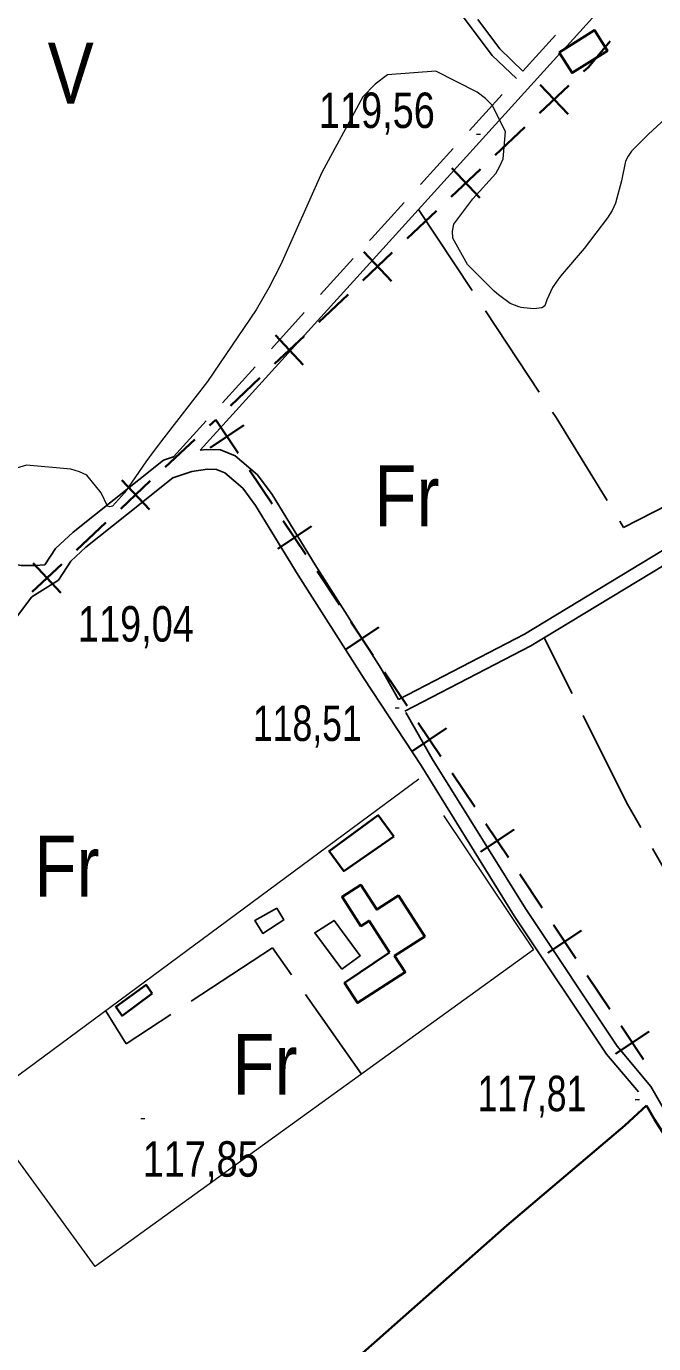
# Model space of a CAD drawing. Extents: x 483855 to 488461, y 4388206 to 4391419.
# Drawn here: x 486091.3 to 486246.1, y 4389100 to 4389425 of the extents above; entities that cross this region are included whole.
import ezdxf
from ezdxf.enums import TextEntityAlignment as Align

# ---------------------------------------------------------------- set-up
doc = ezdxf.new("R2010")
doc.units = 0
doc.header["$LTSCALE"] = 4
doc.linetypes.add('LONG_DASHED', pattern=[7.5, 6, -1.5])
doc.linetypes.add('MEDIUM_DASHED', pattern=[4.5, 3, -1.5])
for name, color, linetype, lineweight in [('21', 7, 'Continuous', 25), ('25', 7, 'LONG_DASHED', 25), ('34', 7, 'Continuous', 35), ('38', 7, 'Continuous', 25), ('47', 7, 'Continuous', 35), ('51', 7, 'Continuous', 13), ('6', 7, 'Continuous', 35), ('7', 7, 'Continuous', 13), ('9', 7, 'Continuous', 13)]:
    doc.layers.add(name, color=color, linetype=linetype, lineweight=lineweight)
doc.layers.add('31', color=7, linetype='Continuous')

msp = doc.modelspace()

# ---------------------------------------------------------------- linework, layer by layer
at = {"layer": '21'}
for points in [[(486153.13, 4389207.49), (486154.78, 4389204.57), (486149.61, 4389201.26), (486147.65, 4389204.4)], [(486169.13, 4389192.44), (486173.7, 4389195.75), (486167.23, 4389204.44), (486162.44, 4389201.43)]]:
    msp.add_lwpolyline(points, close=True, dxfattribs=at)
at = {"layer": '25'}
for p, q in [((486239.42, 4389233.58), (486219.11, 4389274.17)), ((486272.45, 4389175.19), (486239.42, 4389233.58))]:
    msp.add_line(p, q, dxfattribs=at)
for points in [[(486188.07, 4389379.87), (486222.02, 4389328.52), (486238.71, 4389301.4), (486271.47, 4389318.25), (486275.56, 4389310.53)], [(486174, 4389166.52), (486152.02, 4389197.73), (486115.9, 4389173.97), (486110.76, 4389182.21)]]:
    msp.add_lwpolyline(points, dxfattribs=at)
at = {"layer": '34'}
for p, q in [((486217.92, 4389403.58), (486225.19, 4389410.45)), ((486224.99, 4389403.38), (486218.12, 4389410.65)), ((486207.02, 4389393.27), (486214.29, 4389400.14)), ((486196.13, 4389382.97), (486203.39, 4389389.84)), ((486203.19, 4389382.77), (486196.32, 4389390.04)), ((486185.23, 4389372.66), (486192.49, 4389379.53)), ((486174.33, 4389362.35), (486181.59, 4389369.23)), ((486181.4, 4389362.16), (486174.53, 4389369.42)), ((486163.43, 4389352.05), (486170.7, 4389358.92)), ((486152.53, 4389341.74), (486159.8, 4389348.61)), ((486159.6, 4389341.54), (486152.73, 4389348.81)), ((486141.63, 4389331.44), (486148.9, 4389338.31)), ((486136.45, 4389326.54), (486138, 4389328)), ((486144.93, 4389326.63), (486136.62, 4389321.07)), ((486138, 4389328), (486143.56, 4389319.7)), ((486125.51, 4389316.29), (486132.81, 4389323.13)), ((486146.34, 4389315.54), (486151.9, 4389307.23)), ((486114.56, 4389306.04), (486121.86, 4389312.87)), ((486114.79, 4389313.1), (486121.63, 4389305.81)), ((486103.63, 4389295.79), (486110.92, 4389302.62)), ((486161.61, 4389301.71), (486153.3, 4389296.15)), ((486154.67, 4389303.08), (486160.23, 4389294.77)), ((486092.68, 4389285.53), (486099.98, 4389292.37)), ((486092.91, 4389292.6), (486099.75, 4389285.3)), ((486163.01, 4389290.62), (486168.57, 4389282.3)), ((486171.35, 4389278.16), (486176.91, 4389269.85)), ((486178.28, 4389276.78), (486169.97, 4389271.22)), ((486179.69, 4389265.69), (486185.25, 4389257.38)), ((486194.96, 4389251.86), (486186.65, 4389246.3)), ((486188.02, 4389253.23), (486193.59, 4389244.92)), ((486196.37, 4389240.76), (486201.93, 4389232.45)), ((486211.64, 4389226.93), (486203.33, 4389221.37)), ((486204.7, 4389228.31), (486210.26, 4389219.99)), ((486213.04, 4389215.84), (486218.6, 4389207.53)), ((486221.38, 4389203.38), (486226.94, 4389195.07)), ((486228.31, 4389202.01), (486220, 4389196.44)), ((486229.72, 4389190.91), (486235.28, 4389182.6)), ((486244.99, 4389177.08), (486236.68, 4389171.52)), ((486238.06, 4389178.45), (486243.62, 4389170.14))]:
    msp.add_line(p, q, dxfattribs=at)
msp.add_lwpolyline([(486228.82, 4389413.89), (486230, 4389415), (486235.41, 4389421.4)], dxfattribs=at)
at = {"layer": '38'}
msp.add_line((486191.45, 4389244.36), (486184.95, 4389255.79), dxfattribs=at)
at = {"layer": '38', "linetype": 'MEDIUM_DASHED'}
for points in [[(486119.59, 4389543.88), (486142.2, 4389509.29), (486169.3, 4389471.65), (486191.92, 4389441.1), (486208.11, 4389419.48), (486213.84, 4389413.96)], [(486213.84, 4389413.96), (486230.58, 4389432.34), (486255.81, 4389460.96), (486278.74, 4389486.07), (486301.05, 4389508.18), (486303.29, 4389516.87), (486317.4, 4389530.87), (486323.7, 4389534.6), (486328.44, 4389534.44), (486331.87, 4389530.89), (486339, 4389516.32), (486352.8, 4389492.97), (486373.11, 4389461.14), (486384.24, 4389438.22), (486399.13, 4389415.41), (486410.7, 4389395.54), (486416.11, 4389386.23)], [(486127.59, 4389318.85), (486176.45, 4389372.71), (486212.26, 4389412.16)]]:
    msp.add_lwpolyline(points, dxfattribs=at)
at = {"layer": '38'}
for points in [[(486119.05, 4389540.2), (486140.18, 4389507.9), (486167.32, 4389470.21), (486189.95, 4389439.64), (486206.27, 4389417.84), (486212.26, 4389412.16)], [(486223.9, 4389419.34), (486233.4, 4389429.81), (486251.36, 4389450.18)], [(485978.95, 4389441.1), (485988.43, 4389427.41), (486010.76, 4389398.65), (486031.45, 4389369.11), (486049.14, 4389345.94), (486065.95, 4389323.47), (486073.03, 4389313.47), (486083.3, 4389298.05), (486086, 4389293.94), (486088.76, 4389292.28), (486090.02, 4389291.99), (486093.4, 4389291.99), (486095.85, 4389292.17)], [(486134.15, 4389320.44), (486179.26, 4389370.16), (486222.95, 4389418.3)], [(486184.73, 4389256.06), (486215.81, 4389272.18), (486255.37, 4389296.1), (486304.84, 4389322.28), (486340.89, 4389340.72), (486365.77, 4389355.84), (486391.48, 4389369.38), (486404.75, 4389376.38), (486413.67, 4389380.9), (486416.14, 4389380.6), (486417.8, 4389378.35), (486420.36, 4389370.78), (486421.86, 4389368.01), (486424.25, 4389365.12)], [(486183.15, 4389258.97), (486214.19, 4389275.07), (486253.74, 4389298.98), (486303.31, 4389325.22), (486324.85, 4389336.23)], [(486183.15, 4389258.97), (486178.73, 4389266.72), (486162.52, 4389292.22), (486151.9, 4389309.52), (486148.29, 4389314.4), (486142.82, 4389319.12), (486139.16, 4389320.54), (486135.74, 4389320.65), (486134.15, 4389320.44)], [(486127.59, 4389318.85), (486125.08, 4389318), (486112.95, 4389308.3), (486102.78, 4389300.23), (486098.44, 4389296.22), (486095.85, 4389292.17)], [(486188.7, 4389242.65), (486174.64, 4389264.08), (486158.39, 4389289.64), (486147.86, 4389306.8), (486144.7, 4389311.07), (486140.27, 4389314.89), (486138.17, 4389315.71), (486135.99, 4389315.78), (486132.1, 4389315.25), (486127.45, 4389313.67), (486115.98, 4389304.5), (486105.95, 4389296.53), (486102.2, 4389293.07), (486099.21, 4389288.42), (486092.62, 4389284.28)], [(486055.13, 4389243.81), (486078.75, 4389266.01), (486092.62, 4389284.28)], [(486188.7, 4389242.65), (486211.71, 4389205.63), (486234.5, 4389171.46), (486242.35, 4389162.14)], [(486191.45, 4389244.36), (486214.44, 4389207.39), (486237.1, 4389173.41), (486245.45, 4389163.5), (486249.08, 4389157.03), (486268.85, 4389126.1), (486288.54, 4389092.33), (486316.23, 4389048.15), (486335.73, 4389024.7), (486345.93, 4389010.46), (486352.01, 4389000.95), (486362.27, 4388986.95), (486380.95, 4388954.48), (486399.06, 4388928.75), (486415.45, 4388905.71)]]:
    msp.add_lwpolyline(points, dxfattribs=at)
at = {"layer": '47'}
for points in [[(486222.77, 4389418.62), (486231.48, 4389424.1), (486234.69, 4389419.01), (486225.98, 4389413.53)], [(486181.98, 4389225.16), (486178.14, 4389230.41), (486166.01, 4389221.55), (486169.6, 4389216.61)], [(486180.9, 4389196.51), (486175.86, 4389204.38), (486173.84, 4389203.08), (486169.22, 4389210.25), (486173.82, 4389213.23), (486177.77, 4389207.12), (486183.11, 4389210.58), (486189.62, 4389200.51), (486182.18, 4389195.72), (486184.78, 4389191.67), (486173.01, 4389184.11), (486169.8, 4389189.09)], [(486122.33, 4389186.43), (486120.83, 4389188.53), (486113.31, 4389183.17), (486114.89, 4389180.93)]]:
    msp.add_lwpolyline(points, close=True, dxfattribs=at)
at = {"layer": '51'}
msp.add_lwpolyline([(486194.2, 4389230.36), (486216.45, 4389197.17), (486108.26, 4389119.05), (486079.24, 4389158.91), (486188.18, 4389239.43)], dxfattribs=at)
at = {"layer": '6'}
for points in [[(486001.93, 4388938.61), (486014.55, 4388950.06), (486055.52, 4388987.26), (486089.93, 4389018.56), (486134.81, 4389061.03), (486172.22, 4389095.85), (486209.9, 4389129.16), (486238.99, 4389153.84), (486244.36, 4389158.81)], [(486244.36, 4389158.81), (486246.3, 4389155.36), (486266.08, 4389124.41), (486285.79, 4389090.61), (486290.28, 4389083.44)]]:
    msp.add_lwpolyline(points, dxfattribs=at)
at = {"layer": '7'}
for p, q in [((486202.35, 4389398.41), (486203.35, 4389398.41)), ((486182.33, 4389256.9), (486183.33, 4389256.9)), ((486241.59, 4389160.3), (486242.59, 4389160.3)), ((486119.48, 4389155.6), (486120.48, 4389155.6))]:
    msp.add_line(p, q, dxfattribs=at)
at = {"layer": '9'}
msp.add_lwpolyline([(486250.07, 4389403.25), (486244.83, 4389398.46), (486240.61, 4389394.24), (486239.8, 4389393.01), (486239.16, 4389391.75), (486238.14, 4389386.96), (486236.73, 4389381.38), (486235.84, 4389379.62), (486234.74, 4389377.76), (486228.94, 4389370.26), (486223.14, 4389363.38), (486222.03, 4389361.91), (486221.14, 4389360.63), (486219.74, 4389357.57), (486219.24, 4389356.12), (486218.93, 4389355.85), (486218.54, 4389355.63), (486216.5, 4389355.33), (486214.07, 4389355.58), (486213.44, 4389355.71), (486212.81, 4389355.88), (486210.7, 4389356.7), (486207.85, 4389358.78), (486206.77, 4389359.74), (486205.56, 4389360.86), (486200.12, 4389366.3), (486196.51, 4389372.74), (486196.45, 4389374.5), (486196.8, 4389376.25), (486201.48, 4389382.46), (486207.18, 4389388.75), (486208.18, 4389390.54), (486208.93, 4389392.36), (486209.55, 4389399.09), (486206.29, 4389405.57), (486204.59, 4389407.21), (486202.56, 4389408.8), (486192.33, 4389414), (486180.43, 4389413.08), (486177.34, 4389410.81), (486174.34, 4389407.66), (486164.23, 4389388.99), (486154.09, 4389366.25), (486151.08, 4389360.54), (486147.97, 4389355.08), (486135.98, 4389337.45), (486125.19, 4389323.52), (486122.83, 4389320.38), (486120.75, 4389317.56), (486115.51, 4389309.99), (486112.52, 4389306.63), (486111.86, 4389306.46), (486111.26, 4389306.62), (486109.71, 4389309.96), (486106.22, 4389314.35), (486104.41, 4389315.17), (486102.23, 4389315.82), (486091.31, 4389316.77), (486080.05, 4389313.43)], dxfattribs=at)

# ---------------------------------------------------------------- texts
at = {"layer": '31', "width": 0.85}
for s, p in [('V', (486102.21, 4389405.98)), ('Fr', (486185.21, 4389301.71)), ('Fr', (486101.28, 4389210.35)), ('Fr', (486150.17, 4389161.45))]:
    msp.add_text(s, height=15, dxfattribs=at).set_placement(p, align=Align.CENTER)
at = {"layer": '7'}
for s, width, p in [('119,56', 0.8, (486163.47, 4389399.96)), ('119,04', 0.8, (486103.98, 4389273.25)), ('118,51', 0.75, (486147.2, 4389248.73)), ('117,81', 0.75, (486202.65, 4389157.39)), ('117,85', 0.8, (486119.98, 4389141.23))]:
    msp.add_text(s, height=8.75, dxfattribs=dict(at, width=width)).set_placement(p)

doc.saveas('drawing.dxf')
